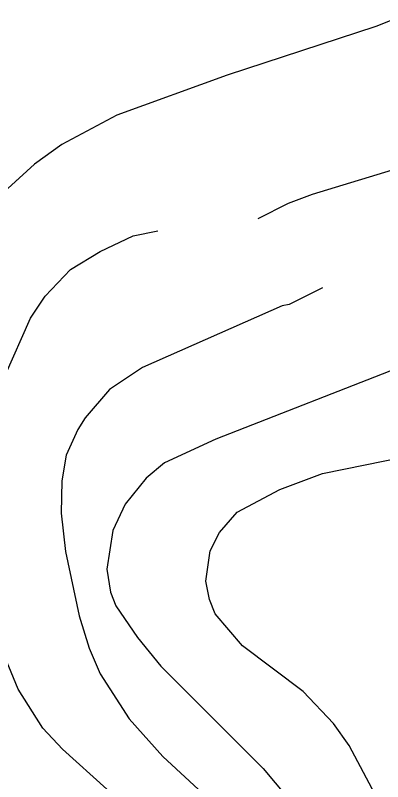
# Model space of a CAD drawing. Extents: x -662620 to -656370, y -1067090 to -1062990.
# Drawn here: x -657488.8 to -657374.5, y -1063587.6 to -1063349.3 of the extents above; entities that cross this region are included whole.
import ezdxf

# ---------------------------------------------------------------- set-up
doc = ezdxf.new("R2010")
doc.units = 0
doc.layers.add('VRSTEVNICE_ZDŮRAZNĚNÁ', color=7, linetype='Continuous')
doc.layers.add('VRSTEVNICE_ZÁKLADNÍ', color=7, linetype='Continuous')

msp = doc.modelspace()

# ---------------------------------------------------------------- linework, layer by layer
at = {"layer": 'VRSTEVNICE_ZDŮRAZNĚNÁ'}
for points in [[(-657413.24, -1063412.42), (-657403.77, -1063407.72), (-657396.34, -1063404.86), (-657366.61, -1063395.85)], [(-657460.37, -1063589.96), (-657474.09, -1063577.52), (-657480.24, -1063570.95), (-657487.96, -1063558.8), (-657493.53, -1063545.22), (-657495.82, -1063534.07), (-657497.25, -1063498.05), (-657496.39, -1063480.04), (-657492.1, -1063461.46), (-657484.1, -1063443.45), (-657479.52, -1063436.59), (-657471.66, -1063428.3), (-657462.37, -1063422.72), (-657452.08, -1063417.86), (-657444.5, -1063416.29)]]:
    msp.add_lwpolyline(points, dxfattribs=at)
at = {"layer": 'VRSTEVNICE_ZÁKLADNÍ'}
for points in [[(-657368.03, -1063349.26), (-657376.61, -1063352.69), (-657422.92, -1063367.84), (-657457.23, -1063380.27), (-657474.38, -1063389.42), (-657482.81, -1063395.57), (-657493.53, -1063405.29), (-657504.82, -1063419.01), (-657510.4, -1063430.44), (-657514.26, -1063442.31), (-657515.97, -1063458.32), (-657515.97, -1063466.32), (-657514.54, -1063484.33), (-657510.82, -1063510.34), (-657510.4, -1063524.35), (-657511.11, -1063544.36), (-657510.68, -1063552.08), (-657508.25, -1063562.08), (-657505.11, -1063570.09), (-657490.96, -1063591.96), (-657485.02, -1063602.86), (-657483.21, -1063612.56), (-657482.43, -1063627.34), (-657485.24, -1063651.85)], [(-657368.03, -1063349.26), (-657376.61, -1063352.69), (-657422.92, -1063367.84), (-657457.23, -1063380.27), (-657474.38, -1063389.42), (-657482.81, -1063395.57), (-657493.53, -1063405.29), (-657504.82, -1063419.01), (-657510.4, -1063430.44), (-657514.26, -1063442.31), (-657515.97, -1063458.32), (-657515.97, -1063466.32), (-657514.54, -1063484.33), (-657510.82, -1063510.34), (-657510.4, -1063524.35), (-657511.11, -1063544.36), (-657510.68, -1063552.08), (-657508.25, -1063562.08), (-657505.11, -1063570.09), (-657490.96, -1063591.96), (-657485.02, -1063602.86), (-657483.21, -1063612.56), (-657482.43, -1063627.34), (-657485.24, -1063651.85)], [(-657393.15, -1063434.06), (-657403.62, -1063439.16), (-657405.77, -1063439.59), (-657449.22, -1063458.74), (-657459.51, -1063465.6), (-657467.09, -1063474.47), (-657469.37, -1063478.04), (-657472.95, -1063486.04), (-657474.38, -1063494.05), (-657474.52, -1063504.05), (-657473.23, -1063516.06), (-657468.95, -1063536.07), (-657465.8, -1063546.08), (-657462.37, -1063554.08), (-657453.36, -1063568.09), (-657442.93, -1063579.81), (-657423.47, -1063597.71)], [(-657393.15, -1063434.06), (-657403.62, -1063439.16), (-657405.77, -1063439.59), (-657449.22, -1063458.74), (-657459.51, -1063465.6), (-657467.09, -1063474.47), (-657469.37, -1063478.04), (-657472.95, -1063486.04), (-657474.38, -1063494.05), (-657474.52, -1063504.05), (-657473.23, -1063516.06), (-657468.95, -1063536.07), (-657465.8, -1063546.08), (-657462.37, -1063554.08), (-657453.36, -1063568.09), (-657442.93, -1063579.81), (-657423.47, -1063597.71)], [(-657340.69, -1063449.52), (-657349.2, -1063452.68), (-657368.03, -1063458.32), (-657426.35, -1063481.04), (-657442.36, -1063488.47), (-657448.08, -1063493.19), (-657454.65, -1063501.34), (-657458.51, -1063509.49), (-657460.37, -1063521.49), (-657459.22, -1063528.64), (-657457.51, -1063532.93), (-657450.79, -1063542.79), (-657443.5, -1063551.65), (-657411.63, -1063583.52), (-657404.2, -1063592.39), (-657396.62, -1063604.39), (-657390.47, -1063620.12), (-657384.04, -1063644.41), (-657376.18, -1063687.29), (-657362.03, -1063724.46), (-657361.17, -1063728.74), (-657361.75, -1063735.89), (-657364.32, -1063740.18)], [(-657340.69, -1063449.52), (-657349.2, -1063452.68), (-657368.03, -1063458.32), (-657426.35, -1063481.04), (-657442.36, -1063488.47), (-657448.08, -1063493.19), (-657454.65, -1063501.34), (-657458.51, -1063509.49), (-657460.37, -1063521.49), (-657459.22, -1063528.64), (-657457.51, -1063532.93), (-657450.79, -1063542.79), (-657443.5, -1063551.65), (-657411.63, -1063583.52), (-657404.2, -1063592.39), (-657396.62, -1063604.39), (-657390.47, -1063620.12), (-657384.04, -1063644.41), (-657376.18, -1063687.29), (-657362.03, -1063724.46), (-657361.17, -1063728.74), (-657361.75, -1063735.89), (-657364.32, -1063740.18)], [(-657364.32, -1063614.97), (-657384.9, -1063576.38), (-657389.76, -1063569.52), (-657399.19, -1063559.51), (-657418.06, -1063545.36), (-657426.64, -1063535.36), (-657428.35, -1063530.93), (-657429.49, -1063525.21), (-657428.21, -1063515.77), (-657425.21, -1063510.06), (-657419.78, -1063503.77), (-657406.48, -1063496.76), (-657393.19, -1063491.76), (-657367.18, -1063486.47)], [(-657364.32, -1063614.97), (-657384.9, -1063576.38), (-657389.76, -1063569.52), (-657399.19, -1063559.51), (-657418.06, -1063545.36), (-657426.64, -1063535.36), (-657428.35, -1063530.93), (-657429.49, -1063525.21), (-657428.21, -1063515.77), (-657425.21, -1063510.06), (-657419.78, -1063503.77), (-657406.48, -1063496.76), (-657393.19, -1063491.76), (-657367.18, -1063486.47)]]:
    msp.add_lwpolyline(points, dxfattribs=at)

doc.saveas('drawing.dxf')
